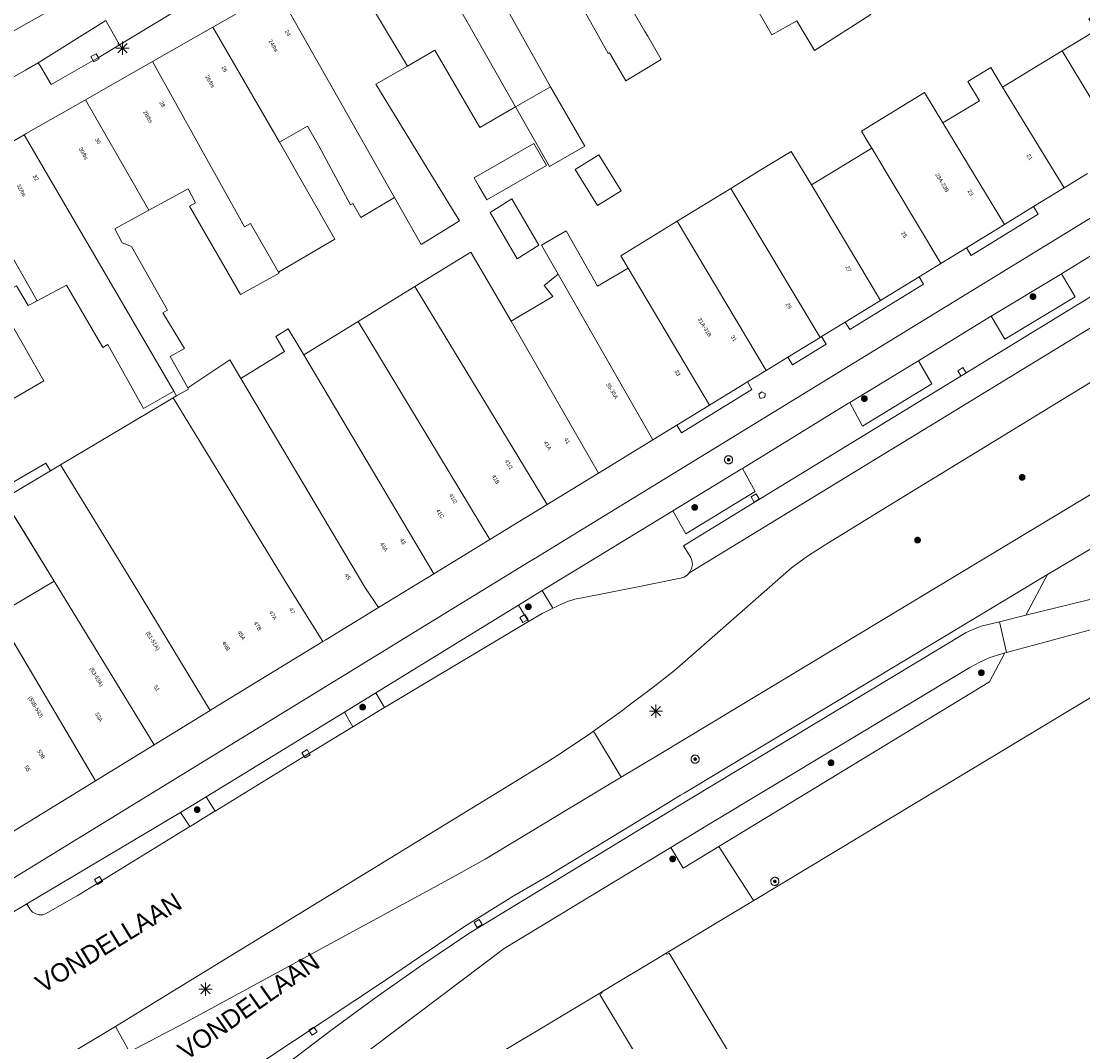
# Model space of a CAD drawing. Header units: metres. Extents: x 135779 to 137489, y 452643 to 455118.
# Tile 341 of 489: x 136365 to 136446, y 454465 to 454543. Entities that reach past the tile are written whole.
import ezdxf
from ezdxf.enums import TextEntityAlignment as Align

# ---------------------------------------------------------------- set-up
doc = ezdxf.new("R2010")
doc.units = ezdxf.units.M
for name, color, linetype, lineweight in [('KTop_BTD_Groenvoorziening', 62, 'Continuous', 13), ('KTop_NAR_Huisnummer (t)', 7, 'Continuous', 13), ('KTop_NAR_Huisnummer tijdelijk (t)', 7, 'Continuous', 13), ('KTop_OBW_Overig Plus', 1, 'Continuous', 13), ('KTop_ORL_Weg_Straatnaam (t)', 7, 'Continuous', 13), ('KTop_OWG_Verkeerseiland_open verharding', 2, 'Continuous', 13), ('KTop_PAL_Lichtmast', 40, 'Continuous', 13), ('KTop_PND_Grondvlaksituatie van BAG-pand [tachy]', 1, 'Continuous', 13), ('KTop_PND_PAND', 1, 'Continuous', 13), ('KTop_PND_Pandscheiding', 40, 'Continuous', 13), ('KTop_PUT_Brandkraan of -put', 1, 'Continuous', 13), ('KTop_PUT_Inspectie- of rioolput', 15, 'Continuous', 13), ('KTop_PUT_Kolk', 15, 'Continuous', 13), ('KTop_VGO_Boom', 92, 'Continuous', 13), ('KTop_WGD_Fietspad', 40, 'Continuous', 13), ('KTop_WGD_Rijbaan_Lokale weg', 251, 'Continuous', 13), ('KTop_WGD_Rijbaan_Lokale weg_verkeersdrempel', 40, 'Continuous', 13), ('KTop_WGD_Voetpad', 251, 'Continuous', 13)]:
    doc.layers.add(name, color=color, linetype=linetype, lineweight=lineweight)
doc.styles.add('Style-ROVU', font='ROVU.shx')
doc.styles.add('Style-ROVUCURSIEF', font='ROVUCURSIEF.shx')

# ---------------------------------------------------------------- blocks, each defined once
blk = doc.blocks.new('PAL_Lichtmast')
at = {"layer": 'KTop_PAL_Lichtmast'}
for p, q in [((-0.354, -0.354), (0.354, 0.354)), ((0.354, -0.354), (-0.354, 0.354)), ((0, -0.5), (0, 0.5)), ((-0.5, 0), (0.5, 0))]:
    blk.add_line(p, q, dxfattribs=at)
blk = doc.blocks.new('PUT_Brandkraan_of_-put')
at = {"layer": 'KTop_PUT_Brandkraan of -put'}
for p, q in [((-0.25, 0.034), (0, 0.25)), ((-0.158, -0.25), (-0.25, 0.034)), ((0, 0.25), (0.25, 0.033)), ((0.25, 0.033), (0.158, -0.25)), ((0.158, -0.25), (-0.158, -0.25))]:
    blk.add_line(p, q, dxfattribs=at)
blk = doc.blocks.new('PUT_Inspectie-_of_rioolput')
at = {"layer": 'KTop_PUT_Inspectie- of rioolput', "flags": 128}
for points in [[(0.31, 0), (0.308, 0.032), (0.303, 0.064), (0.294, 0.095), (0.283, 0.126), (0.268, 0.155), (0.25, 0.182), (0.23, 0.207), (0.207, 0.23), (0.182, 0.25), (0.154, 0.268), (0.126, 0.283), (0.095, 0.294), (0.064, 0.303), (0.032, 0.308), (0, 0.309), (-0.032, 0.308), (-0.064, 0.303), (-0.096, 0.294), (-0.126, 0.283), (-0.155, 0.268), (-0.182, 0.25), (-0.207, 0.23), (-0.23, 0.207), (-0.25, 0.182), (-0.268, 0.154), (-0.283, 0.126), (-0.294, 0.095), (-0.303, 0.064), (-0.308, 0.032), (-0.309, 0), (-0.308, -0.032), (-0.303, -0.064), (-0.294, -0.096), (-0.283, -0.126), (-0.268, -0.155), (-0.25, -0.182), (-0.23, -0.207), (-0.207, -0.23), (-0.182, -0.25), (-0.155, -0.268), (-0.126, -0.283), (-0.096, -0.294), (-0.064, -0.303), (-0.032, -0.308), (0, -0.309), (0.032, -0.308), (0.064, -0.303), (0.095, -0.294), (0.126, -0.283), (0.155, -0.268), (0.182, -0.25), (0.207, -0.23), (0.23, -0.207), (0.25, -0.182), (0.268, -0.155), (0.283, -0.126), (0.294, -0.096), (0.303, -0.064), (0.308, -0.032), (0.31, 0)], [(0.095, 0), (0.094, 0.009), (0.092, 0.019), (0.09, 0.029), (0.086, 0.038), (0.082, 0.047), (0.076, 0.055), (0.07, 0.063), (0.063, 0.07), (0.055, 0.076), (0.047, 0.082), (0.038, 0.086), (0.029, 0.09), (0.019, 0.092), (0.009, 0.094), (0, 0.094), (-0.01, 0.094), (-0.02, 0.092), (-0.029, 0.09), (-0.039, 0.086), (-0.048, 0.082), (-0.056, 0.076), (-0.064, 0.07), (-0.071, 0.063), (-0.077, 0.055), (-0.082, 0.047), (-0.087, 0.038), (-0.09, 0.029), (-0.093, 0.019), (-0.094, 0.009), (-0.095, 0), (-0.094, -0.01), (-0.093, -0.02), (-0.09, -0.029), (-0.087, -0.039), (-0.082, -0.048), (-0.077, -0.056), (-0.071, -0.064), (-0.064, -0.071), (-0.056, -0.077), (-0.047, -0.082), (-0.039, -0.087), (-0.029, -0.09), (-0.02, -0.093), (-0.01, -0.094), (0, -0.095), (0.009, -0.094), (0.019, -0.093), (0.029, -0.09), (0.038, -0.087), (0.047, -0.082), (0.055, -0.077), (0.063, -0.071), (0.07, -0.064), (0.076, -0.056), (0.082, -0.047), (0.086, -0.039), (0.09, -0.029), (0.092, -0.02), (0.094, -0.01), (0.095, 0)], [(0.035, 0), (0.034, 0.003), (0.034, 0.007), (0.033, 0.01), (0.031, 0.014), (0.03, 0.017), (0.028, 0.02), (0.026, 0.023), (0.023, 0.026), (0.02, 0.028), (0.017, 0.03), (0.014, 0.031), (0.01, 0.033), (0.007, 0.034), (0.003, 0.034), (0, 0.034), (-0.004, 0.034), (-0.007, 0.034), (-0.011, 0.033), (-0.014, 0.031), (-0.018, 0.03), (-0.021, 0.028), (-0.023, 0.026), (-0.026, 0.023), (-0.028, 0.02), (-0.03, 0.017), (-0.032, 0.014), (-0.033, 0.01), (-0.034, 0.007), (-0.035, 0.003), (-0.035, 0), (-0.035, -0.004), (-0.034, -0.007), (-0.033, -0.011), (-0.032, -0.014), (-0.03, -0.018), (-0.028, -0.021), (-0.026, -0.023), (-0.023, -0.026), (-0.021, -0.028), (-0.017, -0.03), (-0.014, -0.032), (-0.011, -0.033), (-0.007, -0.034), (-0.004, -0.035), (0, -0.035), (0.003, -0.035), (0.007, -0.034), (0.01, -0.033), (0.014, -0.032), (0.017, -0.03), (0.02, -0.028), (0.023, -0.026), (0.026, -0.023), (0.028, -0.021), (0.03, -0.017), (0.031, -0.014), (0.033, -0.011), (0.034, -0.007), (0.034, -0.004), (0.035, 0)], [(0.01, 0.02), (0.007, 0.02), (0.005, 0.021), (0.003, 0.022), (0.001, 0.022), (-0.001, 0.022), (-0.004, 0.022), (-0.006, 0.021), (-0.008, 0.02), (-0.01, 0.019), (-0.012, 0.018), (-0.014, 0.017), (-0.016, 0.015), (-0.017, 0.013), (-0.019, 0.012), (-0.02, 0.009), (-0.021, 0.007), (-0.022, 0.005), (-0.022, 0.003), (-0.022, 0.001), (-0.022, -0.001), (-0.022, -0.004), (-0.022, -0.006), (-0.021, -0.008), (-0.02, -0.01), (-0.019, -0.012), (-0.017, -0.014), (-0.016, -0.016), (-0.014, -0.017), (-0.012, -0.019), (-0.01, -0.02), (-0.008, -0.021), (-0.006, -0.022), (-0.003, -0.022), (-0.001, -0.022), (0.001, -0.022), (0.003, -0.022), (0.005, -0.022), (0.008, -0.021), (0.01, -0.02), (0.012, -0.019), (0.014, -0.017), (0.015, -0.016), (0.017, -0.014), (0.018, -0.012), (0.02, -0.01), (0.02, -0.008), (0.021, -0.006), (0.022, -0.003), (0.022, -0.001), (0.022, 0.001), (0.022, 0.003), (0.021, 0.005), (0.02, 0.008), (0.019, 0.01), (0.018, 0.012), (0.017, 0.014), (0.015, 0.015), (0.013, 0.017), (0.012, 0.018), (0.01, 0.02)]]:
    blk.add_lwpolyline(points, dxfattribs=at)
blk = doc.blocks.new('PUT_Kolk')
at = {"layer": 'KTop_PUT_Kolk', "flags": 128}
blk.add_lwpolyline([(0.225, -0.225), (0.225, 0.225), (-0.225, 0.225), (-0.225, -0.225), (0.225, -0.225)], dxfattribs=at)
blk = doc.blocks.new('VGO_Boom')
at = {"layer": 'KTop_VGO_Boom', "flags": 128}
for points in [[(0.215, 0), (0.214, 0.022), (0.21, 0.045), (0.204, 0.066), (0.196, 0.087), (0.186, 0.108), (0.174, 0.126), (0.16, 0.144), (0.144, 0.16), (0.126, 0.174), (0.107, 0.186), (0.087, 0.196), (0.066, 0.204), (0.045, 0.21), (0.022, 0.214), (-0.001, 0.215), (-0.023, 0.214), (-0.045, 0.21), (-0.067, 0.204), (-0.088, 0.196), (-0.108, 0.186), (-0.127, 0.174), (-0.144, 0.16), (-0.16, 0.144), (-0.174, 0.126), (-0.187, 0.107), (-0.197, 0.087), (-0.205, 0.066), (-0.211, 0.045), (-0.214, 0.022), (-0.215, -0.001), (-0.214, -0.023), (-0.211, -0.045), (-0.205, -0.067), (-0.197, -0.088), (-0.187, -0.108), (-0.174, -0.127), (-0.16, -0.144), (-0.144, -0.16), (-0.127, -0.174), (-0.108, -0.187), (-0.088, -0.197), (-0.067, -0.205), (-0.045, -0.211), (-0.023, -0.214), (0, -0.215), (0.022, -0.214), (0.045, -0.211), (0.066, -0.205), (0.087, -0.197), (0.108, -0.187), (0.126, -0.174), (0.144, -0.16), (0.16, -0.144), (0.174, -0.127), (0.186, -0.108), (0.196, -0.088), (0.204, -0.067), (0.21, -0.045), (0.214, -0.023), (0.215, -0.001)], [(0.155, 0), (0.154, 0.016), (0.152, 0.032), (0.147, 0.048), (0.142, 0.063), (0.134, 0.078), (0.125, 0.091), (0.115, 0.104), (0.104, 0.115), (0.091, 0.125), (0.077, 0.134), (0.063, 0.142), (0.048, 0.147), (0.032, 0.152), (0.016, 0.154), (-0.001, 0.155), (-0.017, 0.154), (-0.033, 0.152), (-0.048, 0.147), (-0.064, 0.142), (-0.078, 0.134), (-0.092, 0.125), (-0.104, 0.115), (-0.116, 0.104), (-0.126, 0.091), (-0.135, 0.077), (-0.142, 0.063), (-0.148, 0.048), (-0.152, 0.032), (-0.155, 0.016), (-0.155, -0.001), (-0.155, -0.017), (-0.152, -0.033), (-0.148, -0.048), (-0.142, -0.064), (-0.135, -0.078), (-0.126, -0.092), (-0.116, -0.104), (-0.104, -0.116), (-0.092, -0.126), (-0.078, -0.135), (-0.064, -0.142), (-0.048, -0.148), (-0.033, -0.152), (-0.017, -0.155), (0, -0.155), (0.016, -0.155), (0.032, -0.152), (0.048, -0.148), (0.063, -0.142), (0.078, -0.135), (0.091, -0.126), (0.104, -0.116), (0.115, -0.104), (0.125, -0.092), (0.134, -0.078), (0.142, -0.064), (0.147, -0.048), (0.152, -0.033), (0.154, -0.017), (0.155, -0.001)], [(0.095, 0), (0.094, 0.01), (0.093, 0.02), (0.09, 0.029), (0.087, 0.039), (0.082, 0.048), (0.077, 0.056), (0.071, 0.064), (0.064, 0.071), (0.056, 0.077), (0.047, 0.082), (0.039, 0.087), (0.029, 0.09), (0.02, 0.093), (0.01, 0.094), (-0.001, 0.095), (-0.01, 0.094), (-0.02, 0.093), (-0.03, 0.09), (-0.039, 0.087), (-0.048, 0.082), (-0.056, 0.077), (-0.064, 0.071), (-0.071, 0.064), (-0.077, 0.056), (-0.083, 0.047), (-0.087, 0.039), (-0.091, 0.029), (-0.093, 0.02), (-0.095, 0.01), (-0.095, -0.001), (-0.095, -0.01), (-0.093, -0.02), (-0.091, -0.03), (-0.087, -0.039), (-0.083, -0.048), (-0.077, -0.056), (-0.071, -0.064), (-0.064, -0.071), (-0.056, -0.077), (-0.048, -0.083), (-0.039, -0.087), (-0.03, -0.091), (-0.02, -0.093), (-0.01, -0.095), (0, -0.095), (0.01, -0.095), (0.02, -0.093), (0.029, -0.091), (0.039, -0.087), (0.048, -0.083), (0.056, -0.077), (0.064, -0.071), (0.071, -0.064), (0.077, -0.056), (0.082, -0.048), (0.087, -0.039), (0.09, -0.03), (0.093, -0.02), (0.094, -0.01), (0.095, -0.001)], [(0.035, 0), (0.035, 0.004), (0.034, 0.007), (0.033, 0.011), (0.032, 0.014), (0.03, 0.018), (0.028, 0.021), (0.026, 0.023), (0.023, 0.026), (0.021, 0.028), (0.017, 0.03), (0.014, 0.032), (0.011, 0.033), (0.007, 0.034), (0.004, 0.035), (-0.001, 0.035), (-0.004, 0.035), (-0.008, 0.034), (-0.011, 0.033), (-0.015, 0.032), (-0.018, 0.03), (-0.021, 0.028), (-0.024, 0.026), (-0.027, 0.023), (-0.029, 0.021), (-0.031, 0.017), (-0.032, 0.014), (-0.034, 0.011), (-0.035, 0.007), (-0.035, 0.004), (-0.035, -0.001), (-0.035, -0.004), (-0.035, -0.008), (-0.034, -0.011), (-0.032, -0.015), (-0.031, -0.018), (-0.029, -0.021), (-0.027, -0.024), (-0.024, -0.027), (-0.021, -0.029), (-0.018, -0.031), (-0.015, -0.032), (-0.011, -0.034), (-0.008, -0.035), (-0.004, -0.035), (0, -0.035), (0.004, -0.035), (0.007, -0.035), (0.011, -0.034), (0.014, -0.032), (0.018, -0.031), (0.021, -0.029), (0.023, -0.027), (0.026, -0.024), (0.028, -0.021), (0.03, -0.018), (0.032, -0.015), (0.033, -0.011), (0.034, -0.008), (0.035, -0.004), (0.035, 0)]]:
    blk.add_lwpolyline(points, dxfattribs=at)

msp = doc.modelspace()

# ---------------------------------------------------------------- linework, layer by layer
at = {"layer": 'KTop_BTD_Groenvoorziening', "flags": 128}
msp.add_lwpolyline([(136410.492, 454485.507), (136408.379, 454489.016)], dxfattribs=at)
at = {"layer": 'KTop_OBW_Overig Plus', "flags": 128}
msp.add_lwpolyline([(136406.984, 454531.813), (136408.677, 454529.062), (136410.487, 454530.176), (136408.795, 454532.926), (136406.984, 454531.813)], dxfattribs=at)
at = {"layer": 'KTop_OWG_Verkeerseiland_open verharding', "flags": 128}
for points in [[(136402.66, 454498.622), (136403.439, 454497.364)], [(136392.455, 454490.823), (136391.785, 454491.942)], [(136389.4, 454490.459), (136390.044, 454489.353)], [(136379.543, 454482.928), (136378.873, 454484.025)], [(136376.915, 454482.828), (136377.619, 454481.748)]]:
    msp.add_lwpolyline(points, dxfattribs=at)
at = {"layer": 'KTop_PND_Grondvlaksituatie van BAG-pand [tachy]', "flags": 128}
for points in [[(136413.892, 454551.038), (136416.087, 454552.303), (136419.446, 454546.462), (136421.968, 454542.076), (136423.868, 454543.149)], [(136403.859, 454545.256), (136406.193, 454546.602), (136409.511, 454540.651), (136409.602, 454540.706), (136410.836, 454538.568), (136413.535, 454540.197), (136412.513, 454541.976), (136412.296, 454542.324), (136409.805, 454546.681)], [(136384.277, 454545.488), (136379.382, 454542.659)], [(136423.868, 454543.149), (136425.226, 454540.879), (136429.521, 454543.624), (136428.242, 454545.715)], [(136405.098, 454538.116), (136401.78, 454544.057), (136403.859, 454545.256)], [(136448.722, 454543.646), (136448.289, 454544.386), (136448.466, 454544.496), (136448.359, 454544.678), (136446.139, 454543.303), (136446.667, 454542.404), (136444.107, 454540.857)], [(136379.382, 454542.659), (136374.771, 454540.029)], [(136394.2, 454539.692), (136396.299, 454540.9), (136399.714, 454535.016), (136402.43, 454536.58)], [(136444.107, 454540.857), (136439.543, 454538.098)], [(136374.771, 454540.029), (136369.669, 454537.119)], [(136393.225, 454529.686), (136395.253, 454526.105), (136398.168, 454527.895), (136397.364, 454529.21), (136395.507, 454532.247), (136391.8, 454538.31), (136394.2, 454539.692)], [(136439.543, 454538.098), (136438.665, 454539.578), (136436.91, 454538.517), (136437.79, 454537.038), (136435.012, 454535.36)], [(136402.43, 454536.58), (136405.041, 454532.045), (136407.709, 454533.581), (136405.098, 454538.116)], [(136435.012, 454535.36), (136433.607, 454537.683), (136428.802, 454534.738), (136429.3, 454533.926), (136429.593, 454533.448)], [(136369.669, 454537.119), (136365.157, 454534.545), (136365.004, 454534.456)], [(136384.449, 454533.889), (136386.593, 454535.125), (136387.445, 454533.616), (136389.871, 454529.111), (136390.049, 454529.21), (136390.653, 454528.158), (136393.225, 454529.686)], [(136365.004, 454534.456), (136360.328, 454531.743)], [(136384.383, 454523.999), (136388.668, 454526.516), (136384.449, 454533.889)], [(136400.252, 454529.499), (136404.804, 454532.114), (136403.843, 454533.786), (136399.285, 454531.168), (136399.616, 454530.592), (136399.627, 454530.599), (136400.252, 454529.499)], [(136429.593, 454533.448), (136425.006, 454530.64)], [(136425.006, 454530.64), (136423.437, 454533.195), (136421.007, 454531.699), (136418.837, 454530.37)], [(136444.243, 454530.411), (136446.029, 454531.505)], [(136374.484, 454528.711), (136377.485, 454530.351), (136378.062, 454529.272), (136377.587, 454529.018), (136381.479, 454522.278), (136384.432, 454523.91), (136384.383, 454523.999)], [(136418.837, 454530.37), (136414.769, 454527.878)], [(136441.918, 454528.987), (136444.243, 454530.411)], [(136400.505, 454528.529), (136402.561, 454525.001), (136404.221, 454526.044), (136402.166, 454529.572), (136400.505, 454528.529)], [(136377.472, 454515.168), (136376.131, 454517.561), (136377.206, 454518.164), (136375.571, 454520.882), (136375.927, 454521.086), (136373.168, 454525.958), (136372.454, 454526.23), (136371.897, 454527.297), (136374.484, 454528.711)], [(136439.693, 454527.623), (136441.918, 454528.987)], [(136414.769, 454527.878), (136410.466, 454525.242), (136411.023, 454524.303)], [(136436.803, 454525.853), (136439.693, 454527.623)], [(136411.023, 454524.303), (136408.688, 454522.921), (136406.288, 454527.148), (136404.429, 454526.047), (136405.679, 454523.844)], [(136402.103, 454520.246), (136399.029, 454525.524), (136394.772, 454522.901)], [(136434.859, 454524.662), (136436.803, 454525.853)], [(136433.194, 454523.642), (136434.859, 454524.662)], [(136405.679, 454523.844), (136404.631, 454522.981), (136405.28, 454522.147), (136402.103, 454520.246)], [(136430.246, 454521.837), (136433.194, 454523.642)], [(136363.919, 454514.199), (136366.498, 454515.706), (136363.815, 454520.377), (136362.912, 454520.685), (136362.267, 454521.767), (136364.411, 454522.955), (136365.307, 454521.452), (136365.988, 454521.813)], [(136365.988, 454521.813), (136368.216, 454522.993), (136370.984, 454518.256), (136371.361, 454518.471), (136374.1, 454513.61), (136376.401, 454514.928)], [(136394.772, 454522.901), (136390.448, 454520.237)], [(136427.555, 454520.189), (136430.246, 454521.837)], [(136386.307, 454517.685), (136385.119, 454519.684), (136384.168, 454519.089), (136384.846, 454517.957), (136381.517, 454515.898)], [(136390.448, 454520.237), (136386.307, 454517.685)], [(136425.751, 454519.084), (136427.555, 454520.189)], [(136423.195, 454517.519), (136425.643, 454519.018)], [(136425.643, 454519.018), (136425.751, 454519.084)], [(136381.517, 454515.898), (136380.666, 454517.313), (136377.472, 454515.168)], [(136421.531, 454516.499), (136423.195, 454517.519)], [(136420.108, 454515.628), (136421.531, 454516.499)], [(136417.219, 454513.858), (136420.108, 454515.628)], [(136376.401, 454514.928), (136376.611, 454514.569)], [(136376.339, 454514.407), (136367.773, 454509.305)], [(136376.611, 454514.569), (136376.339, 454514.407)], [(136414.728, 454512.332), (136417.219, 454513.858)], [(136412.91, 454511.218), (136414.728, 454512.332)], [(136408.761, 454508.676), (136412.91, 454511.218)], [(136366.998, 454508.843), (136366.647, 454509.428), (136361.862, 454506.678)], [(136367.773, 454509.305), (136366.998, 454508.843)], [(136404.857, 454506.291), (136408.761, 454508.676)], [(136400.478, 454503.615), (136401.727, 454504.378), (136404.857, 454506.291)], [(136396.214, 454501.009), (136400.478, 454503.615)], [(136391.99, 454498.428), (136392.112, 454498.503), (136396.214, 454501.009)], [(136387.754, 454495.839), (136387.984, 454495.979), (136391.99, 454498.428)], [(136379.178, 454490.598), (136379.399, 454490.733), (136387.754, 454495.839)], [(136447.131, 454492.085), (136420.59, 454476.114)], [(136374.913, 454487.981), (136379.178, 454490.598)], [(136370.43, 454485.23), (136374.913, 454487.981)], [(136362.311, 454480.247), (136370.43, 454485.23)], [(136420.59, 454476.114), (136413.92, 454472.1)], [(136413.92, 454472.1), (136413.98, 454472.01), (136414.15, 454472.11), (136431.8, 454442.74)], [(136408.98, 454469.14), (136405.047, 454466.759), (136404.418, 454466.38), (136378.6, 454450.978), (136380.129, 454448.516), (136375.35, 454440.414), (136370.848, 454437.701), (136376.42, 454434.412), (136377.927, 454433.523), (136406.106, 454416.891), (136406.183, 454417.036), (136406.317, 454416.962)], [(136481.467, 454385.162), (136481.917, 454385.883), (136480.418, 454386.771), (136483.737, 454392.378), (136466.096, 454402.801), (136455.496, 454409.063), (136454.273, 454409.78), (136426.123, 454426.412), (136424.84, 454427.17), (136425.859, 454428.927), (136421.326, 454436.386), (136422.078, 454436.843), (136422.59, 454437.154), (136422.638, 454437.073), (136426.51, 454439.392), (136426.79, 454439.56), (136426.73, 454439.66), (136426.55, 454439.56), (136408.87, 454468.94), (136409.04, 454469.05), (136408.98, 454469.14)]]:
    msp.add_lwpolyline(points, dxfattribs=at)
at = {"layer": 'KTop_PND_PAND', "flags": 128}
msp.add_lwpolyline([(136356.778, 454479.496), (136357.721, 454477.847), (136357.897, 454477.539), (136358.132, 454477.683), (136362.311, 454480.247), (136370.43, 454485.23), (136362.931, 454497.892), (136367.272, 454500.433), (136363.431, 454506.719), (136362.233, 454506.006), (136358.934, 454511.985), (136356.93, 454510.895), (136354.088, 454509.35), (136343.321, 454502.99), (136356.778, 454479.496)], dxfattribs=at)
at = {"layer": 'KTop_PND_Pandscheiding', "flags": 128}
for points in [[(136394.135, 454551.208), (136402.43, 454536.58)], [(136394.2, 454539.692), (136389.084, 454548.265)], [(136393.225, 454529.686), (136384.277, 454545.488)], [(136379.382, 454542.659), (136384.449, 454533.889)], [(136448.739, 454533.165), (136444.107, 454540.857)], [(136384.383, 454523.999), (136382.236, 454527.686), (136381.786, 454527.435), (136374.771, 454540.029)], [(136405.098, 454538.116), (136402.43, 454536.58)], [(136444.243, 454530.411), (136439.543, 454538.098)], [(136374.484, 454528.711), (136369.669, 454537.119)], [(136439.693, 454527.623), (136435.012, 454535.36)], [(136376.401, 454514.928), (136365.004, 454534.456)], [(136429.593, 454533.448), (136434.859, 454524.662)], [(136365.988, 454521.813), (136360.328, 454531.743)], [(136425.643, 454519.018), (136418.837, 454530.37)], [(136430.246, 454521.837), (136425.006, 454530.64)], [(136421.531, 454516.499), (136414.769, 454527.878)], [(136405.679, 454523.844), (136412.91, 454511.218)], [(136411.023, 454524.303), (136417.219, 454513.858)], [(136394.772, 454522.901), (136404.857, 454506.291)], [(136400.478, 454503.615), (136390.448, 454520.237)], [(136402.103, 454520.246), (136408.761, 454508.676)], [(136386.307, 454517.685), (136396.214, 454501.009)], [(136381.517, 454515.898), (136390.966, 454500), (136391.99, 454498.428)], [(136376.611, 454514.569), (136377.522, 454515.08), (136377.472, 454515.168)], [(136387.754, 454495.839), (136385.152, 454500), (136376.339, 454514.407)], [(136379.178, 454490.598), (136373.47, 454500), (136367.773, 454509.305)], [(136366.998, 454508.843), (136363.431, 454506.719)], [(136363.431, 454506.719), (136365.032, 454504.098), (136367.272, 454500.433)], [(136367.272, 454500.433), (136362.931, 454497.892), (136365.542, 454493.487), (136368.162, 454489.068), (136370.43, 454485.23)], [(136367.272, 454500.433), (136374.913, 454487.981)]]:
    msp.add_lwpolyline(points, dxfattribs=at)
at = {"layer": 'KTop_WGD_Fietspad', "flags": 128}
for points in [[(136467.518, 454541.146), (136403.98, 454502.23), (136403.437, 454501.897), (136361.86, 454476.43)], [(136444.038, 454523.87), (136452.441, 454529.036), (136452.514, 454529.081)], [(136444.038, 454523.87), (136443.958, 454523.821), (136438.676, 454520.638)], [(136433.15, 454517.231), (136438.641, 454520.617), (136438.676, 454520.638)], [(136433.15, 454517.231), (136433.096, 454517.198), (136427.928, 454514.067)], [(136419.726, 454509.024), (136427.819, 454514.001), (136427.928, 454514.067)], [(136419.726, 454509.024), (136419.642, 454508.973), (136414.436, 454505.797)], [(136404.47, 454499.733), (136404.793, 454499.93), (136414.346, 454505.742), (136414.436, 454505.797)], [(136404.47, 454499.733), (136402.66, 454498.622)], [(136402.66, 454498.622), (136391.785, 454491.942)], [(136439.323, 454497.354), (136441.333, 454497.848)], [(136375.186, 454455.586), (136375.24, 454455.633), (136378.471, 454458.389), (136381.754, 454461.083), (136385.086, 454463.715), (136388.468, 454466.284), (136391.897, 454468.789), (136395.374, 454471.229), (136398.887, 454473.598), (136413.031, 454482.203), (136415.634, 454483.774), (136436.779, 454496.534), (136437.605, 454496.898), (136437.933, 454497.019), (136439.323, 454497.354)], [(136439.843, 454495.002), (136439.323, 454497.354)], [(136439.719, 454494.974), (136439.411, 454494.893), (136438.597, 454494.624), (136437.812, 454494.279), (136437.062, 454493.863), (136416.932, 454481.768), (136414.263, 454480.165)], [(136391.785, 454491.942), (136389.4, 454490.459)], [(136389.4, 454490.459), (136378.873, 454484.025)], [(136378.873, 454484.025), (136376.915, 454482.828)], [(136376.915, 454482.828), (136365.205, 454475.865)], [(136365.772, 454435.147), (136376.908, 454453.866), (136401.574, 454472.464), (136414.263, 454480.165)]]:
    msp.add_lwpolyline(points, dxfattribs=at)
at = {"layer": 'KTop_WGD_Rijbaan_Lokale weg', "flags": 128}
for points in [[(136372.258, 454541.304), (136377.517, 454544.493)], [(136372.258, 454541.304), (136371.216, 454543.171)], [(136415.647, 454501.053), (136474.23, 454536.81), (136474.16, 454536.93)], [(136476.1, 454533.25), (136474.647, 454532.65), (136473.227, 454531.976), (136472.16, 454531.41), (136470.68, 454530.52), (136430, 454505.64), (136425.95, 454503.17), (136424.7, 454502.34), (136423.48, 454501.46), (136417.82, 454496.51), (136415.582, 454494.516), (136414.56, 454493.64), (136412.81, 454492.27), (136411.008, 454490.91), (136410.515, 454490.538), (136408.379, 454489.016)], [(136410.492, 454485.507), (136413.385, 454487.249), (136479.68, 454527.18)], [(136453.388, 454507.113), (136442.981, 454500.964)], [(136442.981, 454500.964), (136415.291, 454484.303), (136415.02, 454484.14), (136412.9, 454482.85), (136404.809, 454477.928), (136402.257, 454476.432), (136398.557, 454474.123), (136392.451, 454470.004), (136378.742, 454460.89), (136375.407, 454458.443), (136374.733, 454457.879), (136373.729, 454457.039)], [(136405.277, 454498.376), (136405.526, 454498.499), (136405.719, 454498.586), (136406.394, 454498.887), (136406.947, 454499.064), (136407.634, 454499.197), (136411.645, 454499.988), (136415.008, 454500.667), (136415.291, 454500.762), (136415.539, 454500.928), (136415.647, 454501.053)], [(136441.333, 454497.848), (136442.981, 454500.964)], [(136441.333, 454497.848), (136447.146, 454499.276)], [(136403.439, 454497.364), (136404.463, 454497.974), (136405.277, 454498.376)], [(136392.455, 454490.823), (136403.439, 454497.364)], [(136446.626, 454496.836), (136439.843, 454495.002)], [(136417.93, 454480.225), (136438.563, 454492.765), (136439.719, 454494.974)], [(136439.719, 454494.974), (136439.843, 454495.002)], [(136390.044, 454489.353), (136390.081, 454489.376), (136392.148, 454490.636), (136392.455, 454490.823)], [(136408.379, 454489.016), (136408.173, 454488.87), (136405.785, 454487.268), (136404.62, 454486.52), (136402.06, 454484.95), (136375.333, 454468.601), (136371.956, 454466.518)], [(136379.543, 454482.928), (136386.15, 454486.98), (136390.044, 454489.353)], [(136373.012, 454464.575), (136377.25, 454466.798), (136397.39, 454477.74), (136400.122, 454479.275), (136402.62, 454480.76), (136406.48, 454483.09), (136410.492, 454485.507)], [(136377.619, 454481.748), (136377.645, 454481.764), (136379.479, 454482.889), (136379.543, 454482.928)], [(136365.205, 454475.865), (136365.426, 454475.489), (136365.456, 454475.44), (136365.639, 454475.236), (136365.873, 454475.093), (136366.139, 454475.024), (136366.412, 454475.033), (136366.672, 454475.121), (136368.743, 454476.314), (136369.03, 454476.48), (136377.619, 454481.748)], [(136417.93, 454480.225), (136418.927, 454478.684), (136420.559, 454476.161), (136420.59, 454476.114)], [(136362.083, 454473.998), (136365.205, 454475.865)], [(136371.956, 454466.518), (136368.916, 454464.673), (136368.769, 454464.584), (136368.729, 454464.549)]]:
    msp.add_lwpolyline(points, dxfattribs=at)
at = {"layer": 'KTop_WGD_Rijbaan_Lokale weg_verkeersdrempel', "flags": 128}
for points in [[(136362.018, 454552.19), (136366.551, 454543.701), (136363.801, 454542.141), (136363.415, 454541.902)], [(136371.216, 454543.171), (136366.071, 454539.951)], [(136363.541, 454538.493), (136365.101, 454539.371), (136366.071, 454539.951)]]:
    msp.add_lwpolyline(points, dxfattribs=at)
at = {"layer": 'KTop_WGD_Voetpad', "flags": 128}
for points in [[(136366.071, 454539.951), (136366.252, 454539.646), (136367.061, 454538.281), (136370.251, 454540.111), (136370.621, 454540.311), (136372.258, 454541.304)], [(136474.16, 454536.93), (136474.017, 454536.864), (136473.743, 454536.806), (136473.464, 454536.828), (136473.201, 454536.926), (136472.977, 454537.095), (136472.81, 454537.32), (136472.38, 454538.07), (136453.66, 454526.62), (136436.59, 454516.19), (136420.83, 454506.57), (136415.24, 454503.14), (136415.8, 454502.26), (136415.887, 454502.014), (136415.914, 454501.717), (136415.862, 454501.423), (136415.734, 454501.154), (136415.647, 454501.053)], [(136441.918, 454528.987), (136442.267, 454528.418), (136437.159, 454525.271), (136436.803, 454525.853)], [(136433.194, 454523.642), (136433.542, 454523.074), (136427.904, 454519.619), (136427.555, 454520.189)], [(136438.676, 454520.638), (136439.739, 454518.891), (136445.086, 454522.117), (136444.038, 454523.87)], [(136425.751, 454519.084), (136426.104, 454518.509), (136423.551, 454516.939), (136423.195, 454517.519)], [(136427.928, 454514.067), (136428.89, 454512.244), (136434.172, 454515.492), (136433.15, 454517.231)], [(136420.108, 454515.628), (136420.457, 454515.057), (136415.078, 454511.76), (136414.728, 454512.332)], [(136414.436, 454505.797), (136415.424, 454504.061), (136420.705, 454507.287), (136419.726, 454509.024)], [(136405.277, 454498.376), (136404.47, 454499.733)], [(136414.263, 454480.165), (136415.224, 454478.581), (136417.93, 454480.225)], [(136408.98, 454469.14), (136409.77, 454469.613), (136413.133, 454471.628), (136413.92, 454472.1)], [(136371.956, 454466.518), (136373.012, 454464.575)]]:
    msp.add_lwpolyline(points, dxfattribs=at)

# ---------------------------------------------------------------- block references
at = {"layer": 'KTop_PAL_Lichtmast'}
for p in [(136372.492, 454541.062), (136413.141, 454490.54), (136378.811, 454469.36)]:
    msp.add_blockref('PAL_Lichtmast', p, dxfattribs=at)
at = {"layer": 'KTop_PUT_Brandkraan of -put', "rotation": 148.2873216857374}
msp.add_blockref('PUT_Brandkraan_of_-put', (136421.216, 454514.588), dxfattribs=at)
at = {"layer": 'KTop_PUT_Inspectie- of rioolput'}
for p, rotation in [((136418.677, 454509.696), 301.3859181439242), ((136416.127, 454486.886), 121.0615204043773), ((136422.202, 454477.572), 301.0373517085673)]:
    msp.add_blockref('PUT_Inspectie-_of_rioolput', p, dxfattribs=dict(at, rotation=rotation))
at = {"layer": 'KTop_PUT_Kolk'}
for p, rotation in [((136370.392, 454540.328), 298.3930194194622), ((136436.461, 454516.404), 301.425492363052), ((136420.7, 454506.784), 301.4001454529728), ((136403.082, 454497.594), 300.773906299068), ((136386.474, 454487.299), 301.3580911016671), ((136370.651, 454477.632), 301.522565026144), ((136399.593, 454474.354), 301.3157114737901), ((136387.004, 454466.162), 123.6167042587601)]:
    msp.add_blockref('PUT_Kolk', p, dxfattribs=dict(at, rotation=rotation))
at = {"layer": 'KTop_VGO_Boom'}
for p in [(136441.874, 454522.13), (136429.027, 454514.355), (136441.048, 454508.354), (136416.095, 454506.063), (136433.077, 454503.572), (136403.417, 454498.495), (136437.942, 454493.467), (136390.789, 454490.847), (136426.485, 454486.606), (136378.178, 454483.037), (136414.417, 454479.279)]:
    msp.add_blockref('VGO_Boom', p, dxfattribs=at)

# ---------------------------------------------------------------- texts
at = {"layer": 'KTop_NAR_Huisnummer (t)', "style": 'Style-ROVU'}
for s, rotation, p in [('21', 301.5, (136441.745, 454532.569)), ('23A-23B', 301.5, (136435.374, 454530.13)), ('23', 301.5, (136437.244, 454529.852)), ('25', 301.5, (136432.183, 454526.649)), ('27', 301.5, (136427.94, 454524.049)), ('29', 301.5, (136423.377, 454521.228)), ('31A-31B', 301.5, (136417.277, 454519.114)), ('31', 301.5, (136419.201, 454518.749)), ('33', 301.5, (136414.906, 454516.114)), ('35-35A', 301.5, (136410.155, 454514.377)), ('41A', 301.5, (136405.084, 454510.471)), ('41', 301.4, (136406.494, 454510.943)), ('41/1', 301.4, (136402.15, 454508.988)), ('41B', 301.5, (136401.124, 454507.884)), ('41/2', 301.4, (136397.904, 454506.393)), ('41C', 301.5, (136396.892, 454505.268)), ('43', 301.4, (136393.975, 454503.277)), ('43A', 301.4, (136392.605, 454502.74)), ('45', 301.5, (136389.777, 454500.598)), ('47A', 301.5, (136384.145, 454497.535)), ('47', 301.5, (136385.534, 454497.998)), ('47B', 301.5, (136382.987, 454496.714)), ('(51-51A)', 301.5, (136375.226, 454495.21)), ('49A', 301.5, (136381.754, 454496.005)), ('49B', 301.5, (136380.575, 454495.184)), ('(53-53A)', 301.5, (136370.929, 454492.465)), ('51', 301.5, (136375.213, 454492.094)), ('(53B-53J)', 301.5, (136366.351, 454490.091)), ('53A', 301.5, (136370.88, 454489.774)), ('53B', 301.5, (136366.49, 454486.94)), ('55', 301.5, (136365.37, 454485.985))]:
    msp.add_text(s, height=0.3, rotation=rotation, dxfattribs=at).set_placement(p, align=Align.MIDDLE_RIGHT)
at = {"layer": 'KTop_NAR_Huisnummer tijdelijk (t)', "style": 'Style-ROVUCURSIEF'}
for s, p in [('24', (136384.973, 454542.407)), ('24/bs', (136383.735, 454541.692)), ('26/bs', (136378.913, 454538.957)), ('26', (136380.151, 454539.671)), ('28', (136375.409, 454536.985)), ('28/bs', (136374.172, 454536.268)), ('30', (136370.503, 454534.187)), ('30/bs', (136369.265, 454533.471)), ('32', (136365.77, 454531.383)), ('32/bs', (136364.531, 454530.669))]:
    msp.add_text(s, height=0.3, rotation=300, dxfattribs=at).set_placement(p, align=Align.MIDDLE_LEFT)
at = {"layer": 'KTop_ORL_Weg_Straatnaam (t)', "style": 'Style-ROVU'}
for rotation, p in [(31.51372, (136366.416, 454469.009)), (35.02487, (136377.343, 454463.886))]:
    msp.add_text('VONDELLAAN', height=1.4, rotation=rotation, dxfattribs=at).set_placement(p)

doc.saveas('drawing.dxf')
